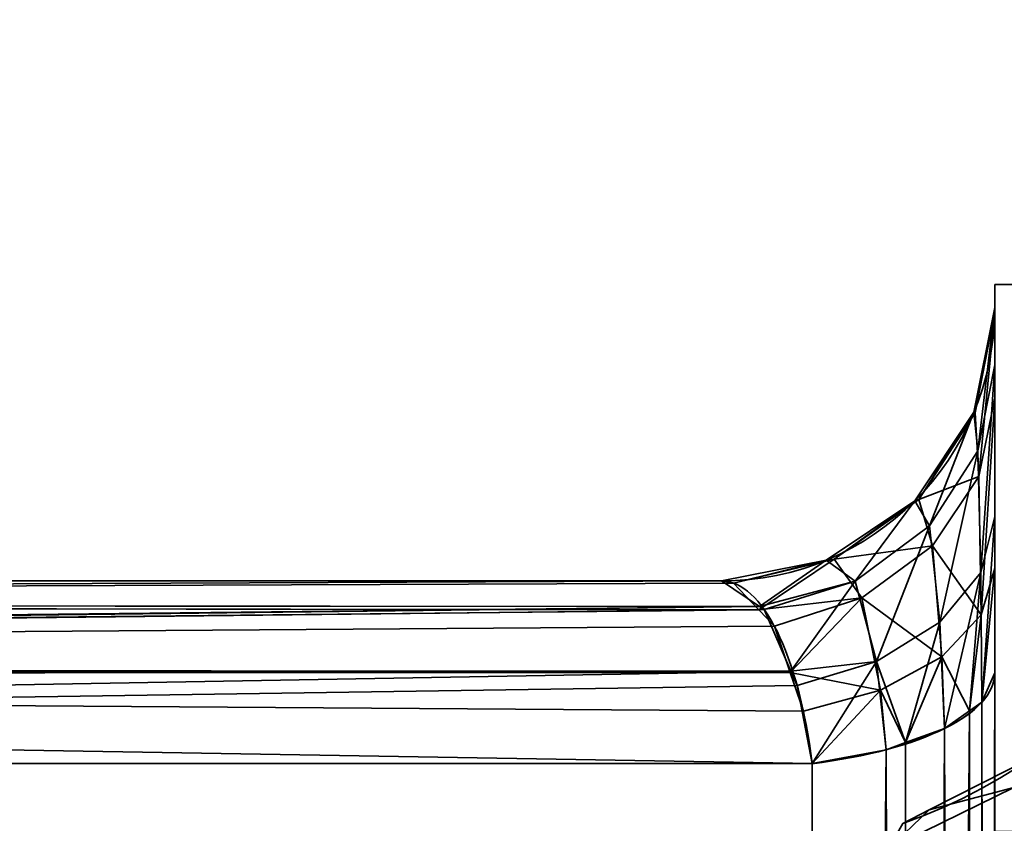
# Model space of a CAD drawing. Header units: millimetres. Extents: x -603 to 3703, y -115 to 193.
# Tile 467 of 656: x 2482.3 to 2484.82, y -6.98 to -4.92. Entities that reach past the tile are written whole.
import ezdxf

# ---------------------------------------------------------------- set-up
doc = ezdxf.new("R2010")
doc.units = ezdxf.units.MM
doc.layers.add('151', color=7, linetype='Continuous', true_color=0xffffff)

# ---------------------------------------------------------------- blocks, each defined once
blk = doc.blocks.new('UG_SURFACE_003')
at = {"layer": '151', "color": 252, "linetype": 'Continuous', "lineweight": 35}
for points in [[(3703.0001, -18, 2212.25), (3703.0001, 174.4, 2212.25), (2296.9999, 174.4, 2212.25), (2296.9999, -18, 2212.25)], [(2447, -18, 2062.2499), (2447, 174.4, 2062.2499), (3553, 174.4, 2062.2499), (3553, -18, 2062.2499)]]:
    blk.add_3dface(points, dxfattribs=at)
blk = doc.blocks.new('UG_SURFACE_172')
at = {"layer": '151', "color": 252, "linetype": 'Continuous', "lineweight": 35}
for points in [[(2484.8001, -5.6, 981.25), (2484.8001, -15.3028, 985.3352), (2484.8001, -14.9564, 985.5352)], [(2484.8001, -5.6, 981.25), (2484.8001, -12.3028, 993.8352), (2484.8001, -11.9564, 994.0352)], [(2484.8001, -12.3028, 993.8352), (2484.8001, -5.6, 981.25), (2484.8001, -14.6381, 986.25), (2484.8001, -14.7213, 986.6412)], [(2484.8001, -14.9564, 985.5352), (2484.8001, -14.7213, 985.8587), (2484.8001, -5.6, 981.25)], [(2484.8001, -11.9564, 994.0352), (2484.8001, -11.7213, 994.3588), (2484.8001, -5.6, 981.25)], [(2484.8001, -14.7213, 985.8587), (2484.8001, -14.6381, 986.25), (2484.8001, -5.6, 981.25)], [(2484.8001, -11.7213, 994.3588), (2484.8001, -11.6381, 994.75), (2484.8001, -5.8059, 1007.2063), (2484.8001, -5.6, 981.25)], [(2484.8001, -5.6, 1166.25), (2484.8001, -5.6, 981.25), (2484.8001, -5.659, 1007.8733), (2484.8001, -5.659, 1164.6267)], [(2484.8001, -5.6, 981.25), (2484.8001, -5.8059, 1007.2063), (2484.8001, -5.659, 1007.8733)], [(2484.8001, -5.6, 1166.25), (2484.8001, -5.8909, 1165.4513), (2484.8001, -6.3264, 1165.9013)], [(2484.8001, -5.659, 1164.6267), (2484.8001, -5.67, 1164.814), (2484.8001, -5.6, 1166.25)], [(2484.8001, -15.7005, 985.2934), (2484.8001, -15.3028, 985.3352), (2484.8001, -5.6, 981.25), (2484.8001, -26.0201, 981.25)], [(2484.8001, -5.67, 1164.814), (2484.8001, -5.8909, 1165.4513), (2484.8001, -5.6, 1166.25)], [(2484.8001, -6.3264, 1165.9013), (2484.8001, -7, 1166.25), (2484.8001, -5.6, 1166.25)], [(2485.5001, -5.6, 1166.25), (2485.5001, -5.6, 981.25), (2484.8001, -5.6, 981.25), (2484.8001, -5.6, 1166.25)], [(2485.5001, -7, 1166.25), (2485.5001, -5.6, 1166.25), (2484.8001, -5.6, 1166.25), (2484.8001, -7, 1166.25)], [(2484.8001, -26.0201, 981.25), (2484.8001, -5.6, 981.25), (2485.5001, -5.6, 981.25), (2485.5001, -26.0201, 981.25)], [(2484.7567, -6.0254, 1007.3087), (2484.7467, -5.9269, 1007.8733), (2484.8001, -5.659, 1007.8733)], [(2484.8001, -5.659, 1164.6267), (2484.8001, -5.659, 1007.8733), (2484.7467, -5.9269, 1007.8733), (2484.7467, -5.9269, 1164.6267)], [(2484.8001, -5.659, 1164.6267), (2484.7467, -5.9269, 1164.6267), (2484.7496, -5.9289, 1164.7834)], [(2484.7496, -5.9289, 1164.7834), (2484.8001, -5.67, 1164.814), (2484.8001, -5.659, 1164.6267)], [(2484.8001, -5.67, 1164.814), (2484.7496, -5.9289, 1164.7834), (2484.7591, -6.0917, 1165.3271)], [(2484.8001, -5.659, 1007.8733), (2484.8001, -5.8059, 1007.2063), (2484.7567, -6.0254, 1007.3087)], [(2484.7591, -6.0917, 1165.3271), (2484.8001, -5.8909, 1165.4513), (2484.8001, -5.67, 1164.814)], [(2484.7639, -6.3369, 1006.8671), (2484.7567, -6.0254, 1007.3087), (2484.8001, -5.8059, 1007.2063)], [(2484.8001, -5.8059, 1007.2063), (2484.8001, -6.1942, 1006.6971), (2484.7639, -6.3369, 1006.8671)], [(2484.8001, -5.8059, 1007.2063), (2484.8001, -11.7213, 995.1412), (2484.8001, -11.9564, 995.4648)], [(2484.8001, -5.8059, 1007.2063), (2484.8001, -11.6381, 994.75), (2484.8001, -11.7213, 995.1412)], [(2484.8001, -6.1942, 1006.6971), (2484.8001, -5.8059, 1007.2063), (2484.8001, -11.9564, 995.4648)], [(2484.8001, -5.8909, 1165.4513), (2484.7591, -6.0917, 1165.3271), (2484.7653, -6.446, 1165.719)], [(2484.7653, -6.446, 1165.719), (2484.8001, -6.3264, 1165.9013), (2484.8001, -5.8909, 1165.4513)], [(2484.6325, -6.2178, 1007.3985), (2484.5951, -6.154, 1007.8733), (2484.7467, -5.9269, 1007.8733)], [(2484.7467, -5.9269, 1164.6267), (2484.7467, -5.9269, 1007.8733), (2484.5951, -6.154, 1007.8733), (2484.5951, -6.154, 1164.6267)], [(2484.7467, -5.9269, 1164.6267), (2484.5951, -6.154, 1164.6267), (2484.6058, -6.1506, 1164.7571)], [(2484.6058, -6.1506, 1164.7571), (2484.7496, -5.9289, 1164.7834), (2484.7467, -5.9269, 1164.6267)], [(2484.7591, -6.0917, 1165.3271), (2484.7496, -5.9289, 1164.7834), (2484.6058, -6.1506, 1164.7571)], [(2484.7467, -5.9269, 1007.8733), (2484.7567, -6.0254, 1007.3087), (2484.6325, -6.2178, 1007.3985)], [(2484.6592, -6.4648, 1007.0195), (2484.6325, -6.2178, 1007.3985), (2484.7567, -6.0254, 1007.3087)], [(2484.7567, -6.0254, 1007.3087), (2484.7639, -6.3369, 1006.8671), (2484.6592, -6.4648, 1007.0195)], [(2484.6058, -6.1506, 1164.7571), (2484.6408, -6.2689, 1165.2175), (2484.7591, -6.0917, 1165.3271)], [(2484.7653, -6.446, 1165.719), (2484.7591, -6.0917, 1165.3271), (2484.6408, -6.2689, 1165.2175)], [(2484.6408, -6.2689, 1165.2175), (2484.6058, -6.1506, 1164.7571), (2484.3891, -6.3031, 1164.7391)], [(2484.3891, -6.3031, 1164.7391), (2484.6058, -6.1506, 1164.7571), (2484.5951, -6.154, 1164.6267)], [(2484.4422, -6.3593, 1007.4644), (2484.3678, -6.3057, 1007.8733), (2484.5951, -6.154, 1007.8733)], [(2484.5951, -6.154, 1164.6267), (2484.5951, -6.154, 1007.8733), (2484.3678, -6.3057, 1007.8733), (2484.3678, -6.3057, 1164.6267)], [(2484.5951, -6.154, 1164.6267), (2484.3678, -6.3057, 1164.6267), (2484.3891, -6.3031, 1164.7391)], [(2484.5951, -6.154, 1007.8733), (2484.6325, -6.2178, 1007.3985), (2484.4422, -6.3593, 1007.4644)], [(2484.767, -6.6689, 1006.6612), (2484.7639, -6.3369, 1006.8671), (2484.8001, -6.1942, 1006.6971)], [(2484.8001, -6.1942, 1006.6971), (2484.8001, -6.5942, 1006.4625), (2484.767, -6.6689, 1006.6612)], [(2484.8001, -6.5942, 1006.4625), (2484.8001, -6.1942, 1006.6971), (2484.8001, -11.9564, 995.4648), (2484.8001, -12.3028, 995.6648)], [(2484.4971, -6.5648, 1007.1387), (2484.4422, -6.3593, 1007.4644), (2484.6325, -6.2178, 1007.3985)], [(2484.6325, -6.2178, 1007.3985), (2484.6592, -6.4648, 1007.0195), (2484.4971, -6.5648, 1007.1387)], [(2484.3891, -6.3031, 1164.7391), (2484.4594, -6.4018, 1165.1353), (2484.6408, -6.2689, 1165.2175)], [(2484.6644, -6.5536, 1165.555), (2484.6408, -6.2689, 1165.2175), (2484.4594, -6.4018, 1165.1353)], [(2484.6408, -6.2689, 1165.2175), (2484.6644, -6.5536, 1165.555), (2484.7653, -6.446, 1165.719)], [(2484.1976, -6.4243, 1007.5399), (2484.1001, -6.359, 1007.8733), (2484.3678, -6.3057, 1007.8733)], [(2484.3678, -6.3057, 1164.6267), (2484.3678, -6.3057, 1007.8733), (2484.1001, -6.359, 1007.8733), (2484.1001, -6.359, 1164.6267)], [(2484.3678, -6.3057, 1164.6267), (2484.1001, -6.359, 1164.6267), (2484.1309, -6.3645, 1164.7319)], [(2484.3891, -6.3031, 1164.7391), (2484.1309, -6.3645, 1164.7319), (2484.1962, -6.4333, 1164.955)], [(2484.1309, -6.3645, 1164.7319), (2484.3891, -6.3031, 1164.7391), (2484.3678, -6.3057, 1164.6267)], [(2484.4594, -6.4018, 1165.1353), (2484.3891, -6.3031, 1164.7391), (2484.1962, -6.4333, 1164.955)], [(2484.3678, -6.3057, 1007.8733), (2484.4422, -6.3593, 1007.4644), (2484.1976, -6.4243, 1007.5399)], [(2484.8001, -6.3264, 1165.9013), (2484.7653, -6.446, 1165.719), (2484.767, -6.6689, 1165.8388)], [(2484.767, -6.6689, 1165.8388), (2484.8001, -6.5942, 1166.0376), (2484.8001, -6.3264, 1165.9013)], [(2484.8001, -7, 1166.25), (2484.8001, -6.3264, 1165.9013), (2484.8001, -6.5942, 1166.0376)], [(2484.6714, -6.7366, 1006.8412), (2484.6592, -6.4648, 1007.0195), (2484.7639, -6.3369, 1006.8671)], [(2484.7639, -6.3369, 1006.8671), (2484.7353, -6.6914, 1006.721), (2484.6714, -6.7366, 1006.8412)], [(2484.7639, -6.3369, 1006.8671), (2484.767, -6.6689, 1006.6612), (2484.7353, -6.6914, 1006.721)], [(2471.0066, -6.4142, 1159.9871), (2484.1309, -6.3645, 1164.7319), (2484.1001, -6.359, 1164.6267)], [(2484.1001, -6.359, 1164.6267), (2471.0999, -6.359, 1159.739), (2471.0066, -6.4142, 1159.9871)], [(2471.0066, -6.4142, 1012.5129), (2471.0999, -6.359, 1012.761), (2484.1001, -6.359, 1007.8733)], [(2484.1001, -6.359, 1007.8733), (2484.1976, -6.4243, 1007.5399), (2471.0066, -6.4142, 1012.5129)], [(2471.0066, -6.4142, 1159.9871), (2484.1962, -6.4333, 1164.955), (2484.1309, -6.3645, 1164.7319)], [(2484.1001, -6.359, 1164.6267), (2484.1001, -6.359, 1007.8733), (2471.0999, -6.359, 1012.761), (2471.0999, -6.359, 1159.739)], [(2484.4422, -6.3593, 1007.4644), (2484.2098, -6.4324, 1007.4985), (2484.1976, -6.4243, 1007.5399)], [(2484.278, -6.5903, 1007.2659), (2484.2098, -6.4324, 1007.4985), (2484.4422, -6.3593, 1007.4644)], [(2484.4422, -6.3593, 1007.4644), (2484.4971, -6.5648, 1007.1387), (2484.278, -6.5903, 1007.2659)], [(2484.1962, -6.4333, 1164.955), (2484.2358, -6.475, 1165.0901), (2484.4594, -6.4018, 1165.1353)], [(2484.4594, -6.4018, 1165.1353), (2484.2358, -6.475, 1165.0901), (2484.2763, -6.5937, 1165.2279)], [(2484.5073, -6.6387, 1165.4253), (2484.4594, -6.4018, 1165.1353), (2484.2763, -6.5937, 1165.2279)], [(2484.4594, -6.4018, 1165.1353), (2484.5073, -6.6387, 1165.4253), (2484.6644, -6.5536, 1165.555)], [(2470.9196, -6.5822, 1012.2813), (2470.9258, -6.5697, 1012.2979), (2484.1976, -6.4243, 1007.5399)], [(2484.1976, -6.4243, 1007.5399), (2484.2098, -6.4324, 1007.4985), (2470.9196, -6.5822, 1012.2813)], [(2484.1962, -6.4333, 1164.955), (2471.0016, -6.4172, 1160.0007), (2470.9258, -6.5697, 1160.2021)], [(2470.9258, -6.5697, 1012.2979), (2471.0016, -6.4172, 1012.4993), (2484.1976, -6.4243, 1007.5399)], [(2471.0066, -6.4142, 1159.9871), (2471.0016, -6.4172, 1160.0007), (2484.1962, -6.4333, 1164.955)], [(2484.1976, -6.4243, 1007.5399), (2471.0016, -6.4172, 1012.4993), (2471.0066, -6.4142, 1012.5129)], [(2484.2098, -6.4324, 1007.4985), (2484.278, -6.5903, 1007.2659), (2470.9196, -6.5822, 1012.2813)], [(2470.9258, -6.5697, 1160.2021), (2484.2358, -6.475, 1165.0901), (2484.1962, -6.4333, 1164.955)], [(2484.7353, -6.6914, 1165.779), (2484.7653, -6.446, 1165.719), (2484.6644, -6.5536, 1165.555)], [(2484.7353, -6.6914, 1165.779), (2484.767, -6.6689, 1165.8388), (2484.7653, -6.446, 1165.719)], [(2470.9258, -6.5697, 1160.2021), (2484.2763, -6.5937, 1165.2279), (2484.2358, -6.475, 1165.0901)], [(2484.4971, -6.5648, 1007.1387), (2484.6592, -6.4648, 1007.0195), (2484.5715, -6.7728, 1006.9374)], [(2484.6592, -6.4648, 1007.0195), (2484.6714, -6.7366, 1006.8412), (2484.5715, -6.7728, 1006.9374)], [(2484.5715, -6.7728, 1165.5626), (2484.6644, -6.5536, 1165.555), (2484.5073, -6.6387, 1165.4253)], [(2484.5715, -6.7728, 1165.5626), (2484.6714, -6.7366, 1165.6588), (2484.6644, -6.5536, 1165.555)], [(2484.6644, -6.5536, 1165.555), (2484.6714, -6.7366, 1165.6588), (2484.7353, -6.6914, 1165.779)], [(2470.9258, -6.5697, 1160.2021), (2470.9196, -6.5822, 1160.2187), (2484.2763, -6.5937, 1165.2279)], [(2484.4971, -6.5648, 1007.1387), (2484.2937, -6.6266, 1007.2124), (2484.278, -6.5903, 1007.2659)], [(2484.3323, -6.8266, 1007.0806), (2484.2937, -6.6266, 1007.2124), (2484.4971, -6.5648, 1007.1387)], [(2484.4971, -6.5648, 1007.1387), (2484.5216, -6.7909, 1006.9854), (2484.3323, -6.8266, 1007.0806)], [(2484.5715, -6.7728, 1006.9374), (2484.5216, -6.7909, 1006.9854), (2484.4971, -6.5648, 1007.1387)], [(2470.8676, -6.8266, 1012.143), (2470.9158, -6.5995, 1012.2715), (2484.278, -6.5903, 1007.2659)], [(2484.278, -6.5903, 1007.2659), (2484.2937, -6.6266, 1007.2124), (2470.8676, -6.8266, 1012.143)], [(2470.9158, -6.5995, 1160.2285), (2470.8676, -6.8266, 1160.357), (2484.3323, -6.8266, 1165.4195)], [(2484.2763, -6.5937, 1165.2279), (2470.9196, -6.5822, 1160.2187), (2470.9158, -6.5995, 1160.2285)], [(2470.9158, -6.5995, 1012.2715), (2470.9196, -6.5822, 1012.2813), (2484.278, -6.5903, 1007.2659)], [(2470.9158, -6.5995, 1160.2285), (2484.3099, -6.6927, 1165.3429), (2484.2763, -6.5937, 1165.2279)], [(2470.9158, -6.5995, 1160.2285), (2484.3323, -6.8266, 1165.4195), (2484.3099, -6.6927, 1165.3429)], [(2484.2763, -6.5937, 1165.2279), (2484.3099, -6.6927, 1165.3429), (2484.5073, -6.6387, 1165.4253)], [(2484.7431, -26.1174, 1173.0825), (2484.8001, -6.5942, 1166.0376), (2484.767, -6.6689, 1165.8388)], [(2484.7431, -26.1174, 1173.0825), (2484.8001, -26.0201, 1173.3412), (2484.8001, -6.5942, 1166.0376)], [(2484.767, -6.6689, 1006.6612), (2484.8001, -6.5942, 1006.4625), (2484.8001, -26.0201, 999.1588)], [(2484.8001, -6.5942, 1006.4625), (2484.8001, -12.3028, 995.6648), (2484.8001, -12.6, 995.7119)], [(2484.8001, -12.6, 995.7119), (2484.8001, -12.7005, 995.7066), (2484.8001, -6.5942, 1006.4625)], [(2484.8001, -12.7005, 995.7066), (2484.8001, -13.0809, 995.583), (2484.8001, -26.0201, 999.1588), (2484.8001, -6.5942, 1006.4625)], [(2484.8001, -6.5942, 1166.0376), (2484.8001, -26.0201, 1173.3412), (2484.8001, -7, 1166.25)], [(2484.2937, -6.6266, 1007.2124), (2484.3323, -6.8266, 1007.0806), (2470.8676, -6.8266, 1012.143)], [(2484.5073, -6.6387, 1165.4253), (2484.3099, -6.6927, 1165.3429), (2484.3323, -6.8266, 1165.4195)], [(2484.3323, -6.8266, 1165.4195), (2484.5216, -6.7909, 1165.5146), (2484.5073, -6.6387, 1165.4253)], [(2484.5073, -6.6387, 1165.4253), (2484.5216, -6.7909, 1165.5146), (2484.5715, -6.7728, 1165.5626)], [(2484.7431, -26.1174, 1173.0825), (2484.767, -6.6689, 1165.8388), (2484.7353, -6.6914, 1165.779)], [(2484.7431, -26.1174, 999.4175), (2484.7353, -6.6914, 1006.721), (2484.767, -6.6689, 1006.6612)], [(2484.8001, -26.0201, 999.1588), (2484.7431, -26.1174, 999.4175), (2484.767, -6.6689, 1006.6612)], [(2484.5779, -26.2001, 1172.8625), (2484.7353, -6.6914, 1165.779), (2484.6714, -6.7366, 1165.6588)], [(2484.5779, -26.2001, 1172.8625), (2484.7412, -26.1183, 1173.08), (2484.7353, -6.6914, 1165.779)], [(2484.6714, -6.7366, 1006.8412), (2484.7353, -6.6914, 1006.721), (2484.7412, -26.1183, 999.4201)], [(2484.7353, -6.6914, 1165.779), (2484.7412, -26.1183, 1173.08), (2484.7431, -26.1174, 1173.0825)], [(2484.7431, -26.1174, 999.4175), (2484.7412, -26.1183, 999.4201), (2484.7353, -6.6914, 1006.721)], [(2484.5779, -26.2001, 1172.8625), (2484.6714, -6.7366, 1165.6588), (2484.5715, -6.7728, 1165.5626)], [(2484.5779, -26.2001, 999.6375), (2484.5715, -6.7728, 1006.9374), (2484.6714, -6.7366, 1006.8412)], [(2484.7412, -26.1183, 999.4201), (2484.5779, -26.2001, 999.6375), (2484.6714, -6.7366, 1006.8412)], [(2484.5765, -26.2004, 1172.8617), (2484.5715, -6.7728, 1165.5626), (2484.5216, -6.7909, 1165.5146)], [(2484.5216, -6.7909, 1006.9854), (2484.5715, -6.7728, 1006.9374), (2484.5765, -26.2004, 999.6383)], [(2484.5715, -6.7728, 1165.5626), (2484.5765, -26.2004, 1172.8617), (2484.5779, -26.2001, 1172.8625)], [(2484.5779, -26.2001, 999.6375), (2484.5765, -26.2004, 999.6383), (2484.5715, -6.7728, 1006.9374)], [(2484.3323, -26.2525, 1172.7232), (2484.5765, -26.2004, 1172.8617), (2484.5216, -6.7909, 1165.5146)], [(2484.5216, -6.7909, 1165.5146), (2484.3323, -6.8266, 1165.4195), (2484.3323, -26.2525, 1172.7232)], [(2484.3323, -26.2525, 999.7768), (2484.3323, -6.8266, 1007.0806), (2484.5216, -6.7909, 1006.9854)], [(2484.5216, -6.7909, 1006.9854), (2484.5765, -26.2004, 999.6383), (2484.3323, -26.2525, 999.7768)], [(2460.8266, -16.8675, 1012.143), (2470.8676, -6.8266, 1012.143), (2484.3323, -6.8266, 1007.0806), (2484.3323, -26.2525, 999.7768)], [(2480.2525, -30.3324, 1172.7232), (2484.3323, -26.2525, 1172.7232), (2484.3323, -6.8266, 1165.4195), (2470.8676, -6.8266, 1160.357)], [(2484.6323, -6.9453, 1164.35), (2484.895, -6.8114, 1164.4892), (2484.8485, -6.888, 1164.6972)], [(2484.895, -6.8114, 1164.4892), (2484.6323, -6.9453, 1008.15), (2484.895, -6.8114, 1008.0109)], [(2484.895, -6.8114, 1164.4892), (2484.6323, -6.9453, 1164.35), (2484.6323, -6.9453, 1008.15)], [(2484.8485, -6.888, 1007.8028), (2484.895, -6.8114, 1008.0109), (2484.6323, -6.9453, 1008.15)], [(2484.8485, -6.888, 1164.6972), (2484.5266, -7.0454, 1164.5662), (2484.6323, -6.9453, 1164.35)], [(2484.8485, -6.888, 1164.6972), (2484.8485, -7.017, 1164.8835), (2484.5266, -7.1951, 1164.7823), (2484.5266, -7.0454, 1164.5662)], [(2484.6323, -6.9453, 1008.15), (2484.5266, -7.0454, 1007.9339), (2484.8485, -6.888, 1007.8028)], [(2484.8485, -7.017, 1007.6165), (2484.8485, -6.888, 1007.8028), (2484.5266, -7.0454, 1007.9339), (2484.5266, -7.1951, 1007.7177)], [(2484.5266, -7.0454, 1164.5662), (2484.5648, -6.9796, 1164.3144), (2484.6323, -6.9453, 1164.35)], [(2484.6323, -6.9453, 1008.15), (2484.5648, -6.9796, 1008.1856), (2484.5266, -7.0454, 1007.9339)], [(2484.5648, -6.9796, 1008.1856), (2484.6323, -6.9453, 1164.35), (2484.5648, -6.9796, 1164.3144)], [(2484.5648, -6.9796, 1008.1856), (2484.6323, -6.9453, 1008.15), (2484.6323, -6.9453, 1164.35)]]:
    blk.add_3dface(points, dxfattribs=at)
blk = doc.blocks.new('UG_SURFACE_174')
at = {"layer": '151', "color": 252, "linetype": 'Continuous', "lineweight": 35}
for points in [[(2484.8001, -5.6, 981.25), (2484.8001, -15.3028, 985.3352), (2484.8001, -14.9564, 985.5352)], [(2484.8001, -5.6, 981.25), (2484.8001, -12.3028, 993.8352), (2484.8001, -11.9564, 994.0352)], [(2484.8001, -12.3028, 993.8352), (2484.8001, -5.6, 981.25), (2484.8001, -14.6381, 986.25), (2484.8001, -14.7213, 986.6412)], [(2484.8001, -14.9564, 985.5352), (2484.8001, -14.7213, 985.8587), (2484.8001, -5.6, 981.25)], [(2484.8001, -11.9564, 994.0352), (2484.8001, -11.7213, 994.3588), (2484.8001, -5.6, 981.25)], [(2484.8001, -14.7213, 985.8587), (2484.8001, -14.6381, 986.25), (2484.8001, -5.6, 981.25)], [(2484.8001, -11.7213, 994.3588), (2484.8001, -11.6381, 994.75), (2484.8001, -5.8059, 1007.2063), (2484.8001, -5.6, 981.25)], [(2484.8001, -5.6, 1166.25), (2484.8001, -5.6, 981.25), (2484.8001, -5.659, 1007.8733), (2484.8001, -5.659, 1164.6267)], [(2484.8001, -5.6, 981.25), (2484.8001, -5.8059, 1007.2063), (2484.8001, -5.659, 1007.8733)], [(2484.8001, -5.6, 1166.25), (2484.8001, -5.8909, 1165.4513), (2484.8001, -6.3264, 1165.9013)], [(2484.8001, -5.659, 1164.6267), (2484.8001, -5.67, 1164.814), (2484.8001, -5.6, 1166.25)], [(2484.8001, -15.7005, 985.2934), (2484.8001, -15.3028, 985.3352), (2484.8001, -5.6, 981.25), (2484.8001, -26.0201, 981.25)], [(2484.8001, -5.67, 1164.814), (2484.8001, -5.8909, 1165.4513), (2484.8001, -5.6, 1166.25)], [(2484.8001, -6.3264, 1165.9013), (2484.8001, -7, 1166.25), (2484.8001, -5.6, 1166.25)], [(2485.5001, -5.6, 1166.25), (2485.5001, -5.6, 981.25), (2484.8001, -5.6, 981.25), (2484.8001, -5.6, 1166.25)], [(2485.5001, -7, 1166.25), (2485.5001, -5.6, 1166.25), (2484.8001, -5.6, 1166.25), (2484.8001, -7, 1166.25)], [(2484.8001, -26.0201, 981.25), (2484.8001, -5.6, 981.25), (2485.5001, -5.6, 981.25), (2485.5001, -26.0201, 981.25)], [(2484.7567, -6.0254, 1007.3087), (2484.7467, -5.9269, 1007.8733), (2484.8001, -5.659, 1007.8733)], [(2484.8001, -5.659, 1164.6267), (2484.8001, -5.659, 1007.8733), (2484.7467, -5.9269, 1007.8733), (2484.7467, -5.9269, 1164.6267)], [(2484.8001, -5.659, 1164.6267), (2484.7467, -5.9269, 1164.6267), (2484.7496, -5.9289, 1164.7834)], [(2484.7496, -5.9289, 1164.7834), (2484.8001, -5.67, 1164.814), (2484.8001, -5.659, 1164.6267)], [(2484.8001, -5.67, 1164.814), (2484.7496, -5.9289, 1164.7834), (2484.7591, -6.0917, 1165.3271)], [(2484.8001, -5.659, 1007.8733), (2484.8001, -5.8059, 1007.2063), (2484.7567, -6.0254, 1007.3087)], [(2484.7591, -6.0917, 1165.3271), (2484.8001, -5.8909, 1165.4513), (2484.8001, -5.67, 1164.814)], [(2484.7639, -6.3369, 1006.8671), (2484.7567, -6.0254, 1007.3087), (2484.8001, -5.8059, 1007.2063)], [(2484.8001, -5.8059, 1007.2063), (2484.8001, -6.1942, 1006.6971), (2484.7639, -6.3369, 1006.8671)], [(2484.8001, -5.8059, 1007.2063), (2484.8001, -11.7213, 995.1412), (2484.8001, -11.9564, 995.4648)], [(2484.8001, -5.8059, 1007.2063), (2484.8001, -11.6381, 994.75), (2484.8001, -11.7213, 995.1412)], [(2484.8001, -6.1942, 1006.6971), (2484.8001, -5.8059, 1007.2063), (2484.8001, -11.9564, 995.4648)], [(2484.8001, -5.8909, 1165.4513), (2484.7591, -6.0917, 1165.3271), (2484.7653, -6.446, 1165.719)], [(2484.7653, -6.446, 1165.719), (2484.8001, -6.3264, 1165.9013), (2484.8001, -5.8909, 1165.4513)], [(2484.6325, -6.2178, 1007.3985), (2484.5951, -6.154, 1007.8733), (2484.7467, -5.9269, 1007.8733)], [(2484.7467, -5.9269, 1164.6267), (2484.7467, -5.9269, 1007.8733), (2484.5951, -6.154, 1007.8733), (2484.5951, -6.154, 1164.6267)], [(2484.7467, -5.9269, 1164.6267), (2484.5951, -6.154, 1164.6267), (2484.6058, -6.1506, 1164.7571)], [(2484.6058, -6.1506, 1164.7571), (2484.7496, -5.9289, 1164.7834), (2484.7467, -5.9269, 1164.6267)], [(2484.7591, -6.0917, 1165.3271), (2484.7496, -5.9289, 1164.7834), (2484.6058, -6.1506, 1164.7571)], [(2484.7467, -5.9269, 1007.8733), (2484.7567, -6.0254, 1007.3087), (2484.6325, -6.2178, 1007.3985)], [(2484.6592, -6.4648, 1007.0195), (2484.6325, -6.2178, 1007.3985), (2484.7567, -6.0254, 1007.3087)], [(2484.7567, -6.0254, 1007.3087), (2484.7639, -6.3369, 1006.8671), (2484.6592, -6.4648, 1007.0195)], [(2484.6058, -6.1506, 1164.7571), (2484.6408, -6.2689, 1165.2175), (2484.7591, -6.0917, 1165.3271)], [(2484.7653, -6.446, 1165.719), (2484.7591, -6.0917, 1165.3271), (2484.6408, -6.2689, 1165.2175)], [(2484.6408, -6.2689, 1165.2175), (2484.6058, -6.1506, 1164.7571), (2484.3891, -6.3031, 1164.7391)], [(2484.3891, -6.3031, 1164.7391), (2484.6058, -6.1506, 1164.7571), (2484.5951, -6.154, 1164.6267)], [(2484.4422, -6.3593, 1007.4644), (2484.3678, -6.3057, 1007.8733), (2484.5951, -6.154, 1007.8733)], [(2484.5951, -6.154, 1164.6267), (2484.5951, -6.154, 1007.8733), (2484.3678, -6.3057, 1007.8733), (2484.3678, -6.3057, 1164.6267)], [(2484.5951, -6.154, 1164.6267), (2484.3678, -6.3057, 1164.6267), (2484.3891, -6.3031, 1164.7391)], [(2484.5951, -6.154, 1007.8733), (2484.6325, -6.2178, 1007.3985), (2484.4422, -6.3593, 1007.4644)], [(2484.767, -6.6689, 1006.6612), (2484.7639, -6.3369, 1006.8671), (2484.8001, -6.1942, 1006.6971)], [(2484.8001, -6.1942, 1006.6971), (2484.8001, -6.5942, 1006.4625), (2484.767, -6.6689, 1006.6612)], [(2484.8001, -6.5942, 1006.4625), (2484.8001, -6.1942, 1006.6971), (2484.8001, -11.9564, 995.4648), (2484.8001, -12.3028, 995.6648)], [(2484.4971, -6.5648, 1007.1387), (2484.4422, -6.3593, 1007.4644), (2484.6325, -6.2178, 1007.3985)], [(2484.6325, -6.2178, 1007.3985), (2484.6592, -6.4648, 1007.0195), (2484.4971, -6.5648, 1007.1387)], [(2484.3891, -6.3031, 1164.7391), (2484.4594, -6.4018, 1165.1353), (2484.6408, -6.2689, 1165.2175)], [(2484.6644, -6.5536, 1165.555), (2484.6408, -6.2689, 1165.2175), (2484.4594, -6.4018, 1165.1353)], [(2484.6408, -6.2689, 1165.2175), (2484.6644, -6.5536, 1165.555), (2484.7653, -6.446, 1165.719)], [(2484.1976, -6.4243, 1007.5399), (2484.1001, -6.359, 1007.8733), (2484.3678, -6.3057, 1007.8733)], [(2484.3678, -6.3057, 1164.6267), (2484.3678, -6.3057, 1007.8733), (2484.1001, -6.359, 1007.8733), (2484.1001, -6.359, 1164.6267)], [(2484.3678, -6.3057, 1164.6267), (2484.1001, -6.359, 1164.6267), (2484.1309, -6.3645, 1164.7319)], [(2484.3891, -6.3031, 1164.7391), (2484.1309, -6.3645, 1164.7319), (2484.1962, -6.4333, 1164.955)], [(2484.1309, -6.3645, 1164.7319), (2484.3891, -6.3031, 1164.7391), (2484.3678, -6.3057, 1164.6267)], [(2484.4594, -6.4018, 1165.1353), (2484.3891, -6.3031, 1164.7391), (2484.1962, -6.4333, 1164.955)], [(2484.3678, -6.3057, 1007.8733), (2484.4422, -6.3593, 1007.4644), (2484.1976, -6.4243, 1007.5399)], [(2484.8001, -6.3264, 1165.9013), (2484.7653, -6.446, 1165.719), (2484.767, -6.6689, 1165.8388)], [(2484.767, -6.6689, 1165.8388), (2484.8001, -6.5942, 1166.0376), (2484.8001, -6.3264, 1165.9013)], [(2484.8001, -7, 1166.25), (2484.8001, -6.3264, 1165.9013), (2484.8001, -6.5942, 1166.0376)], [(2484.6714, -6.7366, 1006.8412), (2484.6592, -6.4648, 1007.0195), (2484.7639, -6.3369, 1006.8671)], [(2484.7639, -6.3369, 1006.8671), (2484.7353, -6.6914, 1006.721), (2484.6714, -6.7366, 1006.8412)], [(2484.7639, -6.3369, 1006.8671), (2484.767, -6.6689, 1006.6612), (2484.7353, -6.6914, 1006.721)], [(2471.0066, -6.4142, 1159.9871), (2484.1309, -6.3645, 1164.7319), (2484.1001, -6.359, 1164.6267)], [(2484.1001, -6.359, 1164.6267), (2471.0999, -6.359, 1159.739), (2471.0066, -6.4142, 1159.9871)], [(2471.0066, -6.4142, 1012.5129), (2471.0999, -6.359, 1012.761), (2484.1001, -6.359, 1007.8733)], [(2484.1001, -6.359, 1007.8733), (2484.1976, -6.4243, 1007.5399), (2471.0066, -6.4142, 1012.5129)], [(2471.0066, -6.4142, 1159.9871), (2484.1962, -6.4333, 1164.955), (2484.1309, -6.3645, 1164.7319)], [(2484.1001, -6.359, 1164.6267), (2484.1001, -6.359, 1007.8733), (2471.0999, -6.359, 1012.761), (2471.0999, -6.359, 1159.739)], [(2484.4422, -6.3593, 1007.4644), (2484.2098, -6.4324, 1007.4985), (2484.1976, -6.4243, 1007.5399)], [(2484.278, -6.5903, 1007.2659), (2484.2098, -6.4324, 1007.4985), (2484.4422, -6.3593, 1007.4644)], [(2484.4422, -6.3593, 1007.4644), (2484.4971, -6.5648, 1007.1387), (2484.278, -6.5903, 1007.2659)], [(2484.1962, -6.4333, 1164.955), (2484.2358, -6.475, 1165.0901), (2484.4594, -6.4018, 1165.1353)], [(2484.4594, -6.4018, 1165.1353), (2484.2358, -6.475, 1165.0901), (2484.2763, -6.5937, 1165.2279)], [(2484.5073, -6.6387, 1165.4253), (2484.4594, -6.4018, 1165.1353), (2484.2763, -6.5937, 1165.2279)], [(2484.4594, -6.4018, 1165.1353), (2484.5073, -6.6387, 1165.4253), (2484.6644, -6.5536, 1165.555)], [(2470.9196, -6.5822, 1012.2813), (2470.9258, -6.5697, 1012.2979), (2484.1976, -6.4243, 1007.5399)], [(2484.1976, -6.4243, 1007.5399), (2484.2098, -6.4324, 1007.4985), (2470.9196, -6.5822, 1012.2813)], [(2484.1962, -6.4333, 1164.955), (2471.0016, -6.4172, 1160.0007), (2470.9258, -6.5697, 1160.2021)], [(2470.9258, -6.5697, 1012.2979), (2471.0016, -6.4172, 1012.4993), (2484.1976, -6.4243, 1007.5399)], [(2471.0066, -6.4142, 1159.9871), (2471.0016, -6.4172, 1160.0007), (2484.1962, -6.4333, 1164.955)], [(2484.1976, -6.4243, 1007.5399), (2471.0016, -6.4172, 1012.4993), (2471.0066, -6.4142, 1012.5129)], [(2484.2098, -6.4324, 1007.4985), (2484.278, -6.5903, 1007.2659), (2470.9196, -6.5822, 1012.2813)], [(2470.9258, -6.5697, 1160.2021), (2484.2358, -6.475, 1165.0901), (2484.1962, -6.4333, 1164.955)], [(2484.7353, -6.6914, 1165.779), (2484.7653, -6.446, 1165.719), (2484.6644, -6.5536, 1165.555)], [(2484.7353, -6.6914, 1165.779), (2484.767, -6.6689, 1165.8388), (2484.7653, -6.446, 1165.719)], [(2470.9258, -6.5697, 1160.2021), (2484.2763, -6.5937, 1165.2279), (2484.2358, -6.475, 1165.0901)], [(2484.4971, -6.5648, 1007.1387), (2484.6592, -6.4648, 1007.0195), (2484.5715, -6.7728, 1006.9374)], [(2484.6592, -6.4648, 1007.0195), (2484.6714, -6.7366, 1006.8412), (2484.5715, -6.7728, 1006.9374)], [(2484.5715, -6.7728, 1165.5626), (2484.6644, -6.5536, 1165.555), (2484.5073, -6.6387, 1165.4253)], [(2484.5715, -6.7728, 1165.5626), (2484.6714, -6.7366, 1165.6588), (2484.6644, -6.5536, 1165.555)], [(2484.6644, -6.5536, 1165.555), (2484.6714, -6.7366, 1165.6588), (2484.7353, -6.6914, 1165.779)], [(2470.9258, -6.5697, 1160.2021), (2470.9196, -6.5822, 1160.2187), (2484.2763, -6.5937, 1165.2279)], [(2484.4971, -6.5648, 1007.1387), (2484.2937, -6.6266, 1007.2124), (2484.278, -6.5903, 1007.2659)], [(2484.3323, -6.8266, 1007.0806), (2484.2937, -6.6266, 1007.2124), (2484.4971, -6.5648, 1007.1387)], [(2484.4971, -6.5648, 1007.1387), (2484.5216, -6.7909, 1006.9854), (2484.3323, -6.8266, 1007.0806)], [(2484.5715, -6.7728, 1006.9374), (2484.5216, -6.7909, 1006.9854), (2484.4971, -6.5648, 1007.1387)], [(2470.8676, -6.8266, 1012.143), (2470.9158, -6.5995, 1012.2715), (2484.278, -6.5903, 1007.2659)], [(2484.278, -6.5903, 1007.2659), (2484.2937, -6.6266, 1007.2124), (2470.8676, -6.8266, 1012.143)], [(2470.9158, -6.5995, 1160.2285), (2470.8676, -6.8266, 1160.357), (2484.3323, -6.8266, 1165.4195)], [(2484.2763, -6.5937, 1165.2279), (2470.9196, -6.5822, 1160.2187), (2470.9158, -6.5995, 1160.2285)], [(2470.9158, -6.5995, 1012.2715), (2470.9196, -6.5822, 1012.2813), (2484.278, -6.5903, 1007.2659)], [(2470.9158, -6.5995, 1160.2285), (2484.3099, -6.6927, 1165.3429), (2484.2763, -6.5937, 1165.2279)], [(2470.9158, -6.5995, 1160.2285), (2484.3323, -6.8266, 1165.4195), (2484.3099, -6.6927, 1165.3429)], [(2484.2763, -6.5937, 1165.2279), (2484.3099, -6.6927, 1165.3429), (2484.5073, -6.6387, 1165.4253)], [(2484.7431, -26.1174, 1173.0825), (2484.8001, -6.5942, 1166.0376), (2484.767, -6.6689, 1165.8388)], [(2484.7431, -26.1174, 1173.0825), (2484.8001, -26.0201, 1173.3412), (2484.8001, -6.5942, 1166.0376)], [(2484.767, -6.6689, 1006.6612), (2484.8001, -6.5942, 1006.4625), (2484.8001, -26.0201, 999.1588)], [(2484.8001, -6.5942, 1006.4625), (2484.8001, -12.3028, 995.6648), (2484.8001, -12.6, 995.7119)], [(2484.8001, -12.6, 995.7119), (2484.8001, -12.7005, 995.7066), (2484.8001, -6.5942, 1006.4625)], [(2484.8001, -12.7005, 995.7066), (2484.8001, -13.0809, 995.583), (2484.8001, -26.0201, 999.1588), (2484.8001, -6.5942, 1006.4625)], [(2484.8001, -6.5942, 1166.0376), (2484.8001, -26.0201, 1173.3412), (2484.8001, -7, 1166.25)], [(2484.2937, -6.6266, 1007.2124), (2484.3323, -6.8266, 1007.0806), (2470.8676, -6.8266, 1012.143)], [(2484.5073, -6.6387, 1165.4253), (2484.3099, -6.6927, 1165.3429), (2484.3323, -6.8266, 1165.4195)], [(2484.3323, -6.8266, 1165.4195), (2484.5216, -6.7909, 1165.5146), (2484.5073, -6.6387, 1165.4253)], [(2484.5073, -6.6387, 1165.4253), (2484.5216, -6.7909, 1165.5146), (2484.5715, -6.7728, 1165.5626)], [(2484.7431, -26.1174, 1173.0825), (2484.767, -6.6689, 1165.8388), (2484.7353, -6.6914, 1165.779)], [(2484.7431, -26.1174, 999.4175), (2484.7353, -6.6914, 1006.721), (2484.767, -6.6689, 1006.6612)], [(2484.8001, -26.0201, 999.1588), (2484.7431, -26.1174, 999.4175), (2484.767, -6.6689, 1006.6612)], [(2484.5779, -26.2001, 1172.8625), (2484.7353, -6.6914, 1165.779), (2484.6714, -6.7366, 1165.6588)], [(2484.5779, -26.2001, 1172.8625), (2484.7412, -26.1183, 1173.08), (2484.7353, -6.6914, 1165.779)], [(2484.6714, -6.7366, 1006.8412), (2484.7353, -6.6914, 1006.721), (2484.7412, -26.1183, 999.4201)], [(2484.7353, -6.6914, 1165.779), (2484.7412, -26.1183, 1173.08), (2484.7431, -26.1174, 1173.0825)], [(2484.7431, -26.1174, 999.4175), (2484.7412, -26.1183, 999.4201), (2484.7353, -6.6914, 1006.721)], [(2484.5779, -26.2001, 1172.8625), (2484.6714, -6.7366, 1165.6588), (2484.5715, -6.7728, 1165.5626)], [(2484.5779, -26.2001, 999.6375), (2484.5715, -6.7728, 1006.9374), (2484.6714, -6.7366, 1006.8412)], [(2484.7412, -26.1183, 999.4201), (2484.5779, -26.2001, 999.6375), (2484.6714, -6.7366, 1006.8412)], [(2484.5765, -26.2004, 1172.8617), (2484.5715, -6.7728, 1165.5626), (2484.5216, -6.7909, 1165.5146)], [(2484.5216, -6.7909, 1006.9854), (2484.5715, -6.7728, 1006.9374), (2484.5765, -26.2004, 999.6383)], [(2484.5715, -6.7728, 1165.5626), (2484.5765, -26.2004, 1172.8617), (2484.5779, -26.2001, 1172.8625)], [(2484.5779, -26.2001, 999.6375), (2484.5765, -26.2004, 999.6383), (2484.5715, -6.7728, 1006.9374)], [(2484.3323, -26.2525, 1172.7232), (2484.5765, -26.2004, 1172.8617), (2484.5216, -6.7909, 1165.5146)], [(2484.5216, -6.7909, 1165.5146), (2484.3323, -6.8266, 1165.4195), (2484.3323, -26.2525, 1172.7232)], [(2484.3323, -26.2525, 999.7768), (2484.3323, -6.8266, 1007.0806), (2484.5216, -6.7909, 1006.9854)], [(2484.5216, -6.7909, 1006.9854), (2484.5765, -26.2004, 999.6383), (2484.3323, -26.2525, 999.7768)], [(2460.8266, -16.8675, 1012.143), (2470.8676, -6.8266, 1012.143), (2484.3323, -6.8266, 1007.0806), (2484.3323, -26.2525, 999.7768)], [(2480.2525, -30.3324, 1172.7232), (2484.3323, -26.2525, 1172.7232), (2484.3323, -6.8266, 1165.4195), (2470.8676, -6.8266, 1160.357)], [(2484.6323, -6.9453, 1164.35), (2484.895, -6.8114, 1164.4892), (2484.8485, -6.888, 1164.6972)], [(2484.895, -6.8114, 1164.4892), (2484.6323, -6.9453, 1008.15), (2484.895, -6.8114, 1008.0109)], [(2484.895, -6.8114, 1164.4892), (2484.6323, -6.9453, 1164.35), (2484.6323, -6.9453, 1008.15)], [(2484.8485, -6.888, 1007.8028), (2484.895, -6.8114, 1008.0109), (2484.6323, -6.9453, 1008.15)], [(2484.8485, -6.888, 1164.6972), (2484.5266, -7.0454, 1164.5662), (2484.6323, -6.9453, 1164.35)], [(2484.8485, -6.888, 1164.6972), (2484.8485, -7.017, 1164.8835), (2484.5266, -7.1951, 1164.7823), (2484.5266, -7.0454, 1164.5662)], [(2484.6323, -6.9453, 1008.15), (2484.5266, -7.0454, 1007.9339), (2484.8485, -6.888, 1007.8028)], [(2484.8485, -7.017, 1007.6165), (2484.8485, -6.888, 1007.8028), (2484.5266, -7.0454, 1007.9339), (2484.5266, -7.1951, 1007.7177)], [(2484.5266, -7.0454, 1164.5662), (2484.5648, -6.9796, 1164.3144), (2484.6323, -6.9453, 1164.35)], [(2484.6323, -6.9453, 1008.15), (2484.5648, -6.9796, 1008.1856), (2484.5266, -7.0454, 1007.9339)], [(2484.5648, -6.9796, 1008.1856), (2484.6323, -6.9453, 1164.35), (2484.5648, -6.9796, 1164.3144)], [(2484.5648, -6.9796, 1008.1856), (2484.6323, -6.9453, 1008.15), (2484.6323, -6.9453, 1164.35)]]:
    blk.add_3dface(points, dxfattribs=at)

msp = doc.modelspace()

# ---------------------------------------------------------------- linework, layer by layer
at = {"layer": '151', "color": 252, "linetype": 'Continuous', "lineweight": 35, "true_color": 0x939598}
for p, q in [((2485.5, -5.6, 981.25), (2484.8, -5.6, 981.25)), ((2485.5, -5.6, 1166.25), (2484.8, -5.6, 1166.25)), ((2484.8, -26.0201, 981.25), (2484.8, -5.6, 981.25)), ((2484.8, -5.6, 1166.25), (2484.8, -5.6, 981.25)), ((2484.8, -5.6, 1166.25), (2484.8, -7, 1166.25)), ((2485.5, -5.6, 981.25), (2484.8, -5.6, 981.25)), ((2484.8, -5.6, 1166.25), (2484.8, -5.6, 981.25)), ((2484.8, -5.6, 1166.25), (2484.8, -7, 1166.25)), ((2484.8, -26.0201, 981.25), (2484.8, -5.6, 981.25)), ((2485.5, -5.6, 1166.25), (2484.8, -5.6, 1166.25)), ((2484.8, -5.659, 1007.8733), (2484.8, -5.659, 1164.6267)), ((2484.8, -5.659, 1007.8733), (2484.8, -5.659, 1164.6267)), ((2471.0999, -6.359, 1012.761), (2484.1, -6.359, 1007.8733)), ((2471.0999, -6.359, 1159.739), (2484.1, -6.359, 1164.6267)), ((2471.0999, -6.359, 1159.739), (2484.1, -6.359, 1164.6267)), ((2471.0999, -6.359, 1012.761), (2484.1, -6.359, 1007.8733)), ((2484.1, -6.359, 1164.6267), (2484.1, -6.359, 1007.8733)), ((2484.1, -6.359, 1164.6267), (2484.1, -6.359, 1007.8733)), ((2484.8, -26.0201, 999.1588), (2484.8, -6.5942, 1006.4624)), ((2484.8, -6.5942, 1166.0376), (2484.8, -26.0201, 1173.3412)), ((2484.8, -26.0201, 999.1588), (2484.8, -6.5942, 1006.4624)), ((2484.8, -6.5942, 1166.0376), (2484.8, -26.0201, 1173.3412)), ((2470.8675, -6.8266, 1160.357), (2484.3324, -6.8266, 1165.4195)), ((2470.8675, -6.8266, 1012.143), (2484.3324, -6.8266, 1007.0805)), ((2470.8675, -6.8266, 1160.357), (2484.3324, -6.8266, 1165.4195)), ((2470.8675, -6.8266, 1012.143), (2484.3324, -6.8266, 1007.0805)), ((2484.3324, -26.2525, 1172.7231), (2484.3324, -6.8266, 1165.4195)), ((2484.3324, -6.8266, 1007.0805), (2484.3324, -26.2525, 999.7769)), ((2484.3324, -26.2525, 1172.7231), (2484.3324, -6.8266, 1165.4195)), ((2484.3324, -6.8266, 1007.0805), (2484.3324, -26.2525, 999.7769))]:
    msp.add_line(p, q, dxfattribs=at)
at = {"layer": '151', "color": 252, "linetype": 'Continuous', "lineweight": 35, "true_color": 0x939598, "extrusion": (0, 0, -1)}
for centre in [(-2484.1, -5.659, -1164.6267), (-2484.1, -5.659, -1007.8733), (-2484.1, -5.659, -1007.8733), (-2484.1, -5.659, -1164.6267)]:
    msp.add_arc(centre, 0.7, 180, 270, dxfattribs=at)
at = {"layer": '151', "color": 252, "linetype": 'Continuous', "lineweight": 35, "true_color": 0x939598, "extrusion": (-1.39179e-14, 0.936029, 0.351924)}
msp.add_arc((-2484.1, 944.3984, 348.0256), 0.7, 109.3882, 180, dxfattribs=at)
msp.add_arc((-2484.1, 944.3984, 348.0256), 0.7, 109.3882, 180, dxfattribs=at)
at = {"layer": '151', "color": 252, "linetype": 'Continuous', "lineweight": 35, "true_color": 0x939598, "extrusion": (0, 0.936029, -0.351924)}
msp.add_arc((-2484.1, 1089.1239, -416.5286), 0.7, 180, 250.6118, dxfattribs=at)
msp.add_arc((-2484.1, 1089.1239, -416.5286), 0.7, 180, 250.6118, dxfattribs=at)
at = {"layer": '151', "color": 252, "linetype": 'Continuous', "lineweight": 35, "true_color": 0x939598, "extrusion": (-2.37351e-16, -0.395731, -0.918367)}
msp.add_ellipse((2484.1, -5.659, 1006.8141), major_axis=(0, 1.8537, -0.7988), ratio=0.69361, start_param=1.570796, end_param=2.803205, dxfattribs=at)
msp.add_ellipse((2484.1, -5.659, 1006.8141), major_axis=(0, 1.8537, -0.7988), ratio=0.69361, start_param=1.570796, end_param=2.803205, dxfattribs=at)
at = {"layer": '151', "color": 252, "linetype": 'Continuous', "lineweight": 35, "true_color": 0x939598, "extrusion": (4.32051e-16, 0.72035, -0.69361)}
msp.add_ellipse((2484.1, -5.659, 1165.6859), major_axis=(0, 1.4, 1.454), ratio=0.69361, start_param=1.570796, end_param=2.803205, dxfattribs=at)
msp.add_ellipse((2484.1, -5.659, 1165.6859), major_axis=(0, 1.4, 1.454), ratio=0.69361, start_param=1.570796, end_param=2.803205, dxfattribs=at)
at = {"layer": '151', "color": 252, "linetype": 'Continuous', "lineweight": 35, "true_color": 0x939598, "extrusion": (4.32051e-16, 0.72035, 0.69361)}
msp.add_ellipse((2484.1, -5.659, 1006.8141), major_axis=(0, 1.4, -1.454), ratio=0.69361, start_param=3.47998, end_param=4.712389, dxfattribs=at)
msp.add_ellipse((2484.1, -5.659, 1006.8141), major_axis=(0, 1.4, -1.454), ratio=0.69361, start_param=3.47998, end_param=4.712389, dxfattribs=at)
at = {"layer": '151', "color": 252, "linetype": 'Continuous', "lineweight": 35, "true_color": 0x939598, "extrusion": (-2.37351e-16, -0.395731, 0.918367)}
msp.add_ellipse((2484.1, -5.659, 1165.6859), major_axis=(0, 1.8537, 0.7988), ratio=0.69361, start_param=3.47998, end_param=4.712389, dxfattribs=at)
msp.add_ellipse((2484.1, -5.659, 1165.6859), major_axis=(0, 1.8537, 0.7988), ratio=0.69361, start_param=3.47998, end_param=4.712389, dxfattribs=at)
at = {"layer": '151', "color": 252, "linetype": 'Continuous', "lineweight": 35, "true_color": 0x939598, "extrusion": (1, 0, 0)}
for centre, major_axis, start_param, end_param in [((2484.8, -7.059, 1007.8733), (0, 0, -1.4957), 0.338388, 1.570796), ((2484.8, -7.059, 1164.6267), (0, 0, 1.4957), 4.712389, 5.944798), ((2484.8, -7.059, 1007.8733), (0, 0, -1.4957), 0.338388, 1.570796), ((2484.8, -7.059, 1164.6267), (0, 0, 1.4957), 4.712389, 5.944798)]:
    msp.add_ellipse(centre, major_axis=major_axis, ratio=0.936029, start_param=start_param, end_param=end_param, dxfattribs=at)
at = {"layer": '151', "color": 252, "linetype": 'Continuous', "lineweight": 35, "true_color": 0x939598, "extrusion": (-0.959627, 1.10913e-15, -0.281275)}
msp.add_ellipse((2484.1, -7.059, 1007.8733), major_axis=(0.2463, 0, -0.8405), ratio=0.799251, start_param=4.712389, end_param=5.944798, dxfattribs=at)
msp.add_ellipse((2484.1, -7.059, 1007.8733), major_axis=(0.2463, 0, -0.8405), ratio=0.799251, start_param=4.712389, end_param=5.944798, dxfattribs=at)
at = {"layer": '151', "color": 252, "linetype": 'Continuous', "lineweight": 35, "true_color": 0x939598, "extrusion": (-0.959627, 9.55028e-16, 0.281275)}
msp.add_ellipse((2484.1, -7.059, 1164.6267), major_axis=(0.2463, 0, 0.8405), ratio=0.799251, start_param=0.338388, end_param=1.570796, dxfattribs=at)
msp.add_ellipse((2484.1, -7.059, 1164.6267), major_axis=(0.2463, 0, 0.8405), ratio=0.799251, start_param=0.338388, end_param=1.570796, dxfattribs=at)

# ---------------------------------------------------------------- block references
at = {"layer": '151', "color": 252, "linetype": 'Continuous', "lineweight": 35, "true_color": 0x939598}
for name in ['UG_SURFACE_003', 'UG_SURFACE_172', 'UG_SURFACE_174']:
    msp.add_blockref(name, (0, 0), dxfattribs=at)

doc.saveas('drawing.dxf')
